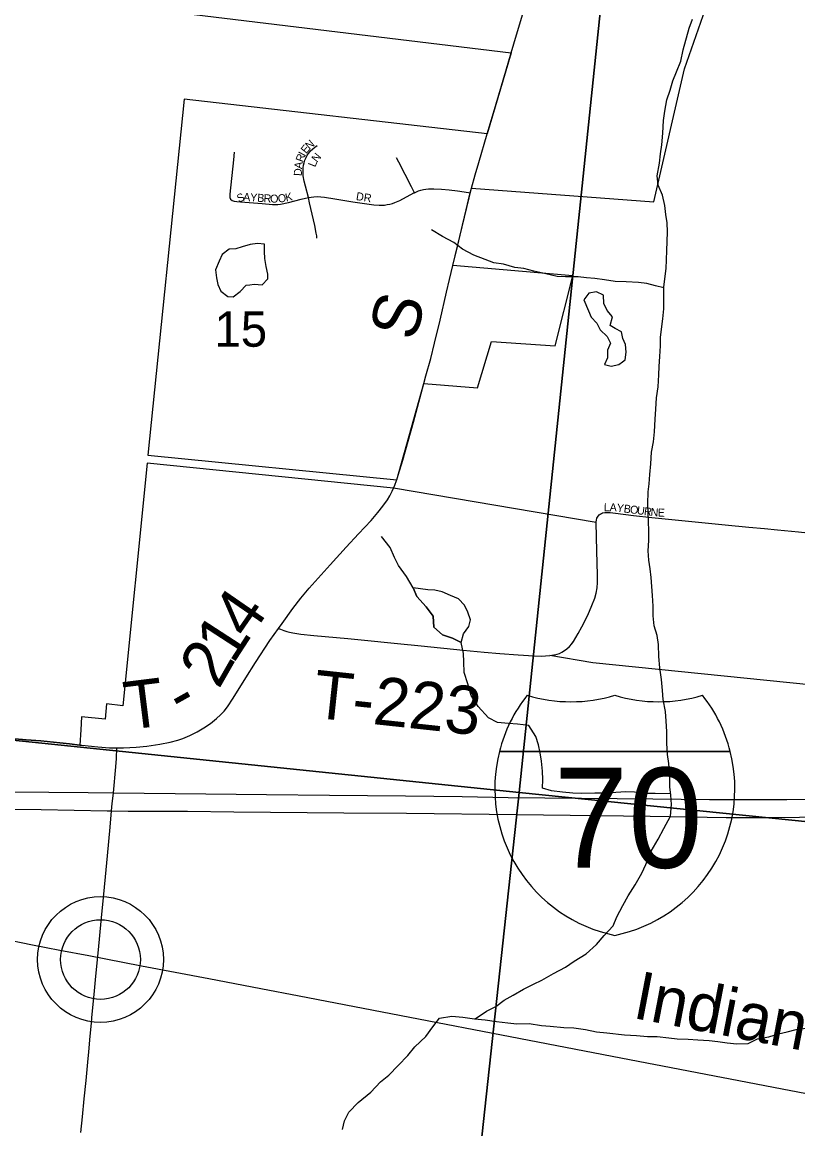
# Model space of a CAD drawing. Extents: x 1410790 to 1770854, y 566777 to 831614.
# Drawn here: x 1616005 to 1620852, y 688861 to 695774 of the extents above; entities that cross this region are included whole.
import ezdxf

# ---------------------------------------------------------------- set-up
doc = ezdxf.new("R2010")
doc.units = 0
for name, color, linetype in [('GM_X_City_Street', 7, 'Continuous'), ('GM_X_City_Street_Text', 7, 'Continuous'), ('GM_X_Corporation', 7, 'Continuous'), ('GM_X_Interstate_Location', 7, 'Continuous'), ('GM_X_Interstate_Route', 7, 'Continuous'), ('GM_X_Interstate_Shield', 7, 'Continuous'), ('GM_X_Minor_Lake', 7, 'Continuous'), ('GM_X_Minor_River', 7, 'Continuous'), ('GM_X_Rail_Line', 7, 'Continuous'), ('GM_X_Rail_Line_Text', 7, 'Continuous'), ('GM_X_Section', 7, 'Continuous'), ('GM_X_Section_Text', 7, 'Continuous'), ('GM_X_Township_Road', 7, 'Continuous'), ('GM_X_Township_Road_Text', 7, 'Continuous'), ('GM_X_Township_Subdivision', 7, 'Continuous'), ('GM_X_Township_Subdivision_Text', 7, 'Continuous'), ('GM_X_Unincorporated', 7, 'Continuous'), ('GM_X_Unincorporated_Location', 7, 'Continuous')]:
    doc.layers.add(name, color=color, linetype=linetype)

msp = doc.modelspace()

# ---------------------------------------------------------------- linework, layer by layer
at = {"layer": 'GM_X_City_Street'}
for points in [[(1618301.2, 692815.5), (1618303.6, 692819.5), (1618316.5, 692845.2), (1618324.6, 692862.5), (1618324.7, 692862.9)], [(1619591, 692653), (1619592.5, 692664.1), (1619595.7, 692675.6), (1619603.3, 692688.1), (1619609.5, 692696.3), (1619616.4, 692701.5), (1619624.3, 692705.8), (1619631.4, 692708.5), (1619646.6, 692710.8), (1619662.6, 692711.2), (1619678.7, 692710.6), (1619711.3, 692707.7), (1619825.4, 692693), (1619940, 692679.6), (1620169.2, 692657.2), (1620398.2, 692634.8), (1620545.3, 692619.4), (1620643.7, 692610.9), (1620725.4, 692603), (1620856.3, 692590), (1621052.5, 692570.2), (1621281.6, 692547), (1621576.1, 692518.4), (1621964.1, 692479.1)]]:
    msp.add_lwpolyline(points, dxfattribs=at)
at = {"layer": 'GM_X_Corporation'}
for points in [[(1617079.4, 695821), (1619061.2, 695581.5), (1618911.1, 695075.9), (1617016.7, 695292.8), (1616789.4, 693068.9), (1618345.2, 692914.2), (1618514.8, 693516.3), (1618850.6, 693489.8), (1618936.6, 693779.5), (1619334.9, 693751.5), (1619445.2, 694189.6), (1618695.6, 694253), (1618812.2, 694736.7), (1619951.1, 694651), (1620144.1, 695482.7), (1620465.1, 696400)], [(1621887.8, 691536.7), (1619569.6, 691772.8), (1619301.6, 691816.9), (1619330.5, 691821.6), (1619347, 691825.4), (1619362.2, 691831.1), (1619376.9, 691838.6), (1619393, 691848.6), (1619407.6, 691859.5), (1619424.2, 691873.7), (1619438.9, 691889.8), (1619440.2, 691891.7), (1619449.7, 691905.8), (1619464.4, 691929.5), (1619478.2, 691954.3), (1619501.6, 691997.4), (1619538.6, 692070.2), (1619565.3, 692130), (1619582.9, 692176), (1619591.7, 692207.9), (1619597.1, 692240.6), (1619599.8, 692273.5), (1619600.6, 692322.7), (1619596.1, 692469.7), (1619590.5, 692648.7), (1618324.6, 692862.5), (1616786.1, 693019.5), (1616634.3, 691503.5), (1616532.1, 691516.5), (1616523.4, 691419.9), (1616376.4, 691435.6), (1616370.6, 691353.4), (1616366.1, 691258.1), (1616300.4, 691265.5), (1616240.5, 691272.2), (1616120.9, 691284.5), (1616029.4, 691291.7), (1615958.6, 691298)]]:
    msp.add_lwpolyline(points, dxfattribs=at)
at = {"layer": 'GM_X_Interstate_Route'}
for points in [[(1615926.7, 690965.9), (1616417.6, 690962.2), (1616574.8, 690960.3), (1617152.6, 690953), (1617530.6, 690950.3), (1617925.1, 690945.7), (1618399.5, 690941.1), (1618753.7, 690936.5), (1619040.7, 690931.7), (1619500, 690927.2), (1619945.6, 690922.8), (1620299.8, 690918.2), (1620620, 690917.7), (1620783.3, 690917.3), (1620925.6, 690919.5)], [(1616535.2, 690848.4), (1616563.9, 690848), (1616667.2, 690846.4), (1617038.2, 690845.3), (1617327.8, 690841.1), (1618013.8, 690835.8), (1618405.9, 690832.6), (1619095.1, 690824.2), (1619927.9, 690814.7), (1620403.3, 690806.7), (1620665.7, 690805.8), (1620862.3, 690808.5), (1621026.2, 690814), (1621173.4, 690822.4), (1621304, 690833.3), (1621434.4, 690847.4), (1621564.3, 690864.8), (1621693.7, 690885.4), (1621836.7, 690911.9), (1621855.6, 690915.9)], [(1610875.4, 690906), (1611187, 690901.2), (1611254.4, 690900.1), (1611416.6, 690897.6), (1612022, 690892.9), (1612273.5, 690890.8), (1612580.9, 690886.1), (1613122, 690880.7), (1613859.9, 690872.2), (1614237, 690868.4), (1614616.8, 690868.6), (1614963.4, 690866.5), (1615483.4, 690860.1), (1616124, 690854.9), (1616535.2, 690848.4)]]:
    msp.add_lwpolyline(points, dxfattribs=at)
at = {"layer": 'GM_X_Interstate_Shield'}
for p, q in [((1618986.7, 691218.2), (1620429.5, 691218.2)), ((1620429.5, 691218.2), (1618986.7, 691218.2)), ((1620429.5, 691218.2), (1618986.7, 691218.2))]:
    msp.add_line(p, q, dxfattribs=at)
for centre, start, end in [((1619895.6, 690988.3), 141.66896, 165.80665), ((1619434.2, 692466.4), 253.00908, 286.99093), ((1619982.1, 692466.4), 253.00908, 286.99093), ((1619520.6, 690988.3), 14.19335, 38.33104), ((1619895.6, 690988.3), 165.80665, 258.46304), ((1619520.6, 690988.3), 281.53696, 14.19335)]:
    msp.add_arc(centre, 937.5, start, end, dxfattribs=at)
at = {"layer": 'GM_X_Minor_Lake'}
for points in [[(1617428.1, 694134.1), (1617454.8, 694137.2), (1617504.7, 694132.8), (1617538.9, 694170.6), (1617539.1, 694200.6), (1617529.5, 694248.7), (1617521.9, 694296.8), (1617518.2, 694340.9), (1617518.6, 694386.9), (1617474.6, 694391.2), (1617428.7, 694385.6), (1617380.6, 694369.9), (1617340.6, 694358.2), (1617298.6, 694356.5), (1617254.4, 694322.8)], [(1617254.4, 694322.8), (1617236.1, 694280.9), (1617213.8, 694227), (1617219.4, 694176.9), (1617227.1, 694134.8), (1617246.7, 694094.6), (1617290.4, 694060.3), (1617322.4, 694058), (1617366.5, 694091.8), (1617404.8, 694131.5), (1617428.1, 694134.1)], [(1619755.5, 693651.9), (1619773.4, 693665.1), (1619779.8, 693713.1), (1619774.2, 693761.2), (1619758.5, 693797.4), (1619748.9, 693839.5), (1619711.1, 693859.8), (1619679.3, 693880.1), (1619693.8, 693934.1), (1619660.1, 693972.4), (1619638.5, 694016.6), (1619637, 694068.7), (1619593.2, 694089.1), (1619545.2, 694081.5), (1619514.8, 694039.7)], [(1619514.8, 694039.7), (1619544.2, 693971.3), (1619559.9, 693931.2), (1619595.5, 693894.8), (1619617.1, 693852.6), (1619660.7, 693810.2), (1619680.3, 693768), (1619662, 693724.1), (1619661.6, 693678), (1619643.2, 693636.1), (1619685.1, 693625.8), (1619733.1, 693635.4), (1619755.5, 693651.9)], [(1618747, 691899.3), (1618761.5, 691953.2), (1618795.8, 691999), (1618806.2, 692041), (1618790.6, 692089.1), (1618769, 692131.4), (1618731.4, 692171.7), (1618681.6, 692192.2), (1618629.9, 692214.6), (1618584, 692225), (1618540.1, 692227.4), (1618448.2, 692240.1)], [(1618448.2, 692240.1), (1618471.7, 692185.9), (1618529.1, 692121.3), (1618572.6, 692062.9), (1618578, 691994.8), (1618631.5, 691946.3), (1618693.3, 691925.7), (1618747, 691899.3)]]:
    msp.add_lwpolyline(points, dxfattribs=at)
at = {"layer": 'GM_X_Minor_River'}
for points in [[(1618834.4, 689547.3), (1618907, 689597.1), (1618965.2, 689624.6), (1619017.5, 689664.2), (1619073.7, 689695.8), (1619138, 689733.4), (1619200.2, 689764.9), (1619252.3, 689790.5), (1619324.6, 689831.9), (1619398.9, 689871.4), (1619453.2, 689909), (1619529.5, 689954.4), (1619594, 690012), (1619642.4, 690069.7), (1619696.9, 690129.3), (1619721.3, 690185.2), (1619757.9, 690256.9), (1619790.4, 690316.8), (1619835, 690384.5), (1619877.6, 690458.2), (1619902, 690512.1), (1619934.7, 690595.9), (1619979.3, 690669.7), (1620013.8, 690737.5), (1620056.5, 690813.2), (1620063.1, 690887.2), (1620057.6, 690945.4), (1620052.1, 690997.5), (1620052.6, 691059.5), (1620045.3, 691143.7), (1620037.8, 691199.8), (1620032.4, 691270), (1620033.1, 691342.1), (1620029.6, 691408.2), (1620024.2, 691468.3), (1620010.8, 691542.5), (1620005.3, 691598.6), (1619999.9, 691668.7), (1619988.5, 691740.9), (1619983.2, 691811.1), (1619981.8, 691887.2), (1619972.3, 691943.3), (1619954.8, 692003.5), (1619947.4, 692065.7), (1619947.9, 692125.7), (1619942.5, 692191.9), (1619939, 692248), (1619935.5, 692306.1), (1619927.9, 692358.2), (1619920.4, 692414.3), (1619916.9, 692472.4), (1619921.5, 692536.5), (1619920, 692598.6), (1619918.5, 692652.7), (1619916.9, 692704.7), (1619913.5, 692764.8), (1619916.1, 692840.9), (1619922.5, 692890.9), (1619927, 692948.9), (1619933.6, 693015), (1619938.2, 693089), (1619948.8, 693153), (1619955.3, 693215), (1619960, 693293.1), (1619964.5, 693357.2), (1619969.1, 693427.2), (1619979.7, 693495.2), (1619982.4, 693571.3), (1619984.8, 693623.3), (1619989.3, 693685.4), (1619993.9, 693751.4), (1619994.4, 693805.5), (1620007.4, 693921.5), (1620013.9, 693983.5), (1620015.1, 694117.7), (1620021.5, 694169.7), (1620028.1, 694235.7), (1620030.5, 694289.8), (1620033, 694347.8), (1620035.5, 694403.9), (1620038, 694463.9), (1620034.5, 694520), (1620027, 694572.2), (1620019.5, 694628.3), (1620006, 694692.5), (1619978.6, 694754.8), (1619973.1, 694814.9), (1619987.8, 694892.9), (1619994.3, 694950.9), (1620000.8, 695006.9), (1620007.4, 695081), (1620012.1, 695159), (1620020.6, 695219), (1620033.2, 695289), (1620053.7, 695348.9), (1620070.2, 695406.9), (1620092.6, 695462.8), (1620121.2, 695530.6), (1620135.8, 695600.6), (1620172.9, 695736.5), (1620193.4, 695792.4)], [(1620015, 694113.7), (1619963.2, 694126.1), (1619907.4, 694140.6), (1619855.5, 694147), (1619779.6, 694151.7), (1619709.7, 694154.2), (1619643.8, 694164.8), (1619583.9, 694173.3), (1619532, 694177.7), (1619478.1, 694184.2), (1619400.2, 694182.8), (1619348.2, 694185.2), (1619276.5, 694201.8), (1619202.7, 694218.5), (1619138.9, 694235), (1619083, 694241.5), (1619013.2, 694262), (1618951.3, 694270.6), (1618897.6, 694291), (1618827.9, 694317.6), (1618756.3, 694356.3), (1618702.7, 694396.8), (1618631.1, 694435.4), (1618563.5, 694476)], [(1620056.7, 690954), (1619959.8, 690956.2), (1619903.8, 690956.6), (1619832, 690963.2), (1619776, 690965.7), (1619714.1, 690962.2), (1619646.1, 690958.8), (1619582.1, 690957.3), (1619500.2, 690955.9), (1619446.3, 690958.4), (1619380.4, 690964.9), (1619312.5, 690971.5), (1619256.7, 690990), (1619257.2, 691044), (1619255.6, 691096.1), (1619250.2, 691158.2), (1619240.6, 691210.4), (1619231.1, 691260.5), (1619215.5, 691312.7), (1619170.2, 691381.2), (1619100.3, 691389.7), (1619044.4, 691392.2), (1618974.5, 691398.8), (1618918.8, 691429.3), (1618853.5, 691499.9), (1618810.1, 691568.3), (1618788.8, 691640.6), (1618767.4, 691710.9), (1618764, 691779), (1618762.4, 691831), (1618747, 691899.3), (1618693.3, 691925.7), (1618631.5, 691946.3), (1618578, 691994.8), (1618572.6, 692062.9), (1618529.1, 692121.3), (1618471.7, 692185.9), (1618448.2, 692240.1), (1618406.9, 692310.6), (1618355.5, 692379.1), (1618332, 692429.3), (1618304.5, 692491.6), (1618251.2, 692562.1)], [(1618007.4, 688857.5), (1618019.9, 688911.5), (1618046.3, 688965.3), (1618104.8, 689024.9), (1618183.3, 689090.3), (1618243.8, 689153.9), (1618296.1, 689195.6), (1618354.5, 689257.2), (1618415, 689318.7), (1618459.4, 689372.4), (1618528, 689438), (1618570.4, 689497.7), (1618612.9, 689553.4), (1618688.9, 689564.8), (1618758.8, 689558.2), (1618830.6, 689547.6), (1618898.5, 689541.1), (1618968.4, 689532.5), (1619040.2, 689523.9), (1619096.1, 689517.4), (1619172.1, 689518.8), (1619249.9, 689506.2), (1619303.8, 689501.7), (1619389.7, 689495), (1619451.6, 689492.5), (1619525.4, 689481.9), (1619593.2, 689467.3), (1619657.1, 689460.8), (1619768.9, 689447.8), (1619842.8, 689443.2), (1619912.7, 689438.7), (1619972.7, 689438.2), (1620046.5, 689429.5), (1620098.4, 689423.1), (1620166.3, 689420.6), (1620226.2, 689416.1), (1620298.1, 689413.5), (1620352, 689407), (1620409.9, 689398.5), (1620469.8, 689392), (1620541.8, 689393.5), (1620600, 689423), (1620670, 689436.5), (1620730.1, 689454), (1620784.2, 689467.6), (1620840.2, 689481.1), (1620916.3, 689492.5)]]:
    msp.add_lwpolyline(points, dxfattribs=at)
at = {"layer": 'GM_X_Rail_Line'}
msp.add_lwpolyline([(1621014.2, 689059.1), (1619744.8, 689302.4), (1617736.7, 689688.8), (1617495.9, 689735.7), (1617171.2, 689797.4), (1616751.2, 689877.3), (1616420.5, 689942.4), (1616241.3, 689976.1), (1616069.5, 690008.9), (1615866.3, 690049.6)], dxfattribs=at)
at = {"layer": 'GM_X_Section'}
for points in [[(1614682.3, 696901), (1619668.6, 696337.8), (1619110.2, 690962.2), (1614129.7, 691476)], [(1619668.6, 696337.8), (1625091.4, 695724.7), (1624611.7, 690404), (1619110.2, 690962.2)], [(1614129.7, 691476), (1619110.2, 690962.2), (1618533.3, 685643), (1613594.1, 686126.8)], [(1619110.2, 690962.2), (1624611.7, 690404), (1623858.5, 685106.7), (1618533.3, 685643)]]:
    msp.add_lwpolyline(points, close=True, dxfattribs=at)
at = {"layer": 'GM_X_Township_Road'}
for points in [[(1618805.1, 694708.1), (1618812.2, 694736.7), (1618835, 694819.5), (1618858.3, 694897.1), (1618911.1, 695075.9), (1618967.2, 695263.6), (1619027.5, 695466.9), (1619061.2, 695581.5), (1619094.7, 695695.7), (1619126.4, 695806.2), (1619149.5, 695884.8), (1619163.3, 695931.7), (1619177.4, 695978.5), (1619195.4, 696041.5), (1619201.8, 696066.7)], [(1618324.7, 692862.9), (1618332.7, 692882), (1618344, 692910.8), (1618345.2, 692914.2), (1618355.3, 692944.5), (1618383.6, 693039), (1618450.9, 693275.8), (1618514.8, 693516.3), (1618527.6, 693563.8), (1618557.4, 693673.9), (1618582, 693768.7), (1618616.6, 693911.5), (1618656.9, 694086.5), (1618675, 694166.1), (1618695.6, 694253), (1618703.7, 694286.3), (1618726.5, 694380.8), (1618756.9, 694506.7), (1618780, 694600.9), (1618794.4, 694665), (1618805.1, 694708.1)], [(1617606.7, 691986.2), (1617629, 692017.8), (1617696.4, 692110.5), (1617746.5, 692175.1), (1617799.1, 692237.7), (1617929.9, 692384.4), (1618028.8, 692493.7), (1618106.9, 692577.6), (1618184.8, 692662), (1618227.7, 692711.7), (1618258.2, 692750.6), (1618286.7, 692791), (1618301.2, 692815.5)], [(1619326.6, 691821), (1619330.5, 691821.6), (1619347, 691825.4), (1619362.2, 691831.1), (1619376.8, 691838.6), (1619393, 691848.6), (1619407.6, 691859.5), (1619424.2, 691873.6), (1619438.9, 691889.8), (1619440.2, 691891.8), (1619449.7, 691905.8), (1619464.4, 691929.5), (1619478.2, 691954.3), (1619501.6, 691997.4), (1619538.6, 692070.2), (1619565.3, 692130), (1619582.9, 692176), (1619591.7, 692207.9), (1619597.2, 692240.6), (1619599.7, 692273.5), (1619600.6, 692322.7), (1619596, 692469.7), (1619590.5, 692648.7), (1619591, 692653)], [(1616597.4, 691240.7), (1616639.1, 691241.1), (1616717.6, 691244.4), (1616783, 691251.1), (1616864.2, 691263.7), (1616928.8, 691276.4), (1616976.7, 691288.9), (1617008, 691299.5), (1617053.6, 691318.8), (1617097.8, 691341), (1617140.5, 691366), (1617181.4, 691393.9), (1617220.2, 691424.7), (1617244.7, 691446.9), (1617267.5, 691471), (1617288, 691497.1), (1617324, 691552.3), (1617401.5, 691677.8), (1617462.8, 691774.5), (1617553.4, 691910.9), (1617606.7, 691986.2)], [(1617606.7, 691986.2), (1617618.9, 691981.6), (1617640.2, 691973.5), (1617659.6, 691967.4), (1617675.2, 691963.1), (1617697, 691958.4), (1617745.3, 691951), (1617827.3, 691943.1), (1618040.4, 691924.4), (1618122.2, 691916.7), (1618351, 691893.6), (1618498.1, 691877.6), (1618759.8, 691850.3), (1618890.8, 691838.1), (1618989.2, 691829.6), (1619104, 691821.3), (1619202.6, 691815.6), (1619252.2, 691814.7), (1619275.6, 691815.4), (1619301.6, 691816.9), (1619326.6, 691821)], [(1615298.2, 691364), (1615351.2, 691358.6), (1615397.1, 691354.4), (1615436.9, 691350.8), (1615666.7, 691328), (1615808, 691313.5), (1615958.6, 691298), (1616029.4, 691291.7), (1616120.9, 691284.5), (1616240.5, 691272.2), (1616300.4, 691265.5), (1616366.1, 691258.1), (1616378.5, 691256.9), (1616477.6, 691247.6), (1616550.3, 691241.8), (1616565.5, 691241.1), (1616597.4, 691240.7)], [(1616573, 690941.3), (1616574.8, 690960.3), (1616590.7, 691121.5), (1616594.2, 691174.5), (1616597.4, 691240.7)], [(1616372.4, 688837.2), (1616381.7, 688935.2), (1616392.6, 689049.3), (1616404.3, 689163), (1616416.1, 689276.6), (1616421.9, 689341.8), (1616430.8, 689439.8), (1616438, 689521.4), (1616441, 689554), (1616447, 689619.2), (1616454.4, 689700.9), (1616465.4, 689815.3), (1616481.5, 689978.5), (1616498.7, 690158.4), (1616513.2, 690305.4), (1616525, 690436.1), (1616537.1, 690566.5), (1616554.1, 690745.7), (1616563.9, 690848), (1616568.2, 690892.7), (1616573, 690941.3)]]:
    msp.add_lwpolyline(points, dxfattribs=at)
at = {"layer": 'GM_X_Township_Subdivision'}
for points in [[(1617794, 694678.5), (1617775.6, 694749.3), (1617767.6, 694780.7), (1617761.1, 694813.2), (1617759.9, 694829.9), (1617760, 694846.6), (1617761.1, 694863.3), (1617763.4, 694880), (1617766.9, 694896.3), (1617772.1, 694912.3), (1617778.8, 694927.6), (1617786.7, 694942.4), (1617795.7, 694956.5), (1617806.3, 694969.4), (1617818, 694980.3), (1617832.8, 694992.3), (1617848.8, 695003.2)], [(1617329, 694960.9), (1617324.4, 694914.6), (1617302.6, 694700.6), (1617302, 694690.9), (1617302.6, 694679.5), (1617306.2, 694667.7), (1617316.4, 694659.5), (1617329, 694656), (1617346.7, 694654.3), (1617368.4, 694652), (1617503.9, 694641.7), (1617569.7, 694636), (1617603.2, 694635.9), (1617619.8, 694637.8), (1617668.5, 694647.7), (1617748.6, 694667.5), (1617794, 694678.5)], [(1618455.9, 694708.7), (1618437.2, 694745.3), (1618358.6, 694899.2), (1618344.7, 694926.6)], [(1618455.9, 694708.7), (1618481.3, 694719.9), (1618496.6, 694725), (1618512.2, 694728.7), (1618528, 694731.5), (1618544.1, 694733.1), (1618576.6, 694733.9), (1618625.7, 694731.7), (1618673, 694727.5), (1618724.5, 694720.7), (1618794.3, 694709.8), (1618805.1, 694708.1)], [(1617794, 694678.5), (1617796.3, 694679), (1617811.7, 694681.8), (1617828.2, 694683.3), (1617848.8, 694684.6), (1617893, 694681.1), (1617957.8, 694671.3), (1618071.5, 694652.4), (1618201.9, 694632.5), (1618235.2, 694630), (1618252, 694630.3), (1618268.7, 694631.7), (1618285.3, 694634), (1618301.8, 694637.5), (1618318, 694641.9), (1618333.8, 694647.3), (1618364.3, 694660.6), (1618451.7, 694706.9), (1618455.9, 694708.7)], [(1617846, 694423.9), (1617845.1, 694440.1), (1617842.7, 694456.1), (1617833.2, 694503.7), (1617801.3, 694646.1), (1617794, 694678.5)]]:
    msp.add_lwpolyline(points, dxfattribs=at)
at = {"layer": 'GM_X_Unincorporated'}
for radius in [392.8, 249]:
    msp.add_circle((1616494.4, 689918.7), radius, dxfattribs=at)
at = {"layer": 'GM_X_Unincorporated_Location'}
msp.add_line((1616494.4, 689918.7), (1616494.4, 689918.7), dxfattribs=at)

# ---------------------------------------------------------------- texts
at = {"layer": 'GM_X_City_Street_Text'}
for s, rotation, p in [('L', 359.8224, (1619640, 692719)), ('A', 358.01076, (1619674.8, 692718.9)), ('Y', 353.18674, (1619717.7, 692717.4)), ('B', 352.37486, (1619761.2, 692712.2)), ('O', 352.37235, (1619800.4, 692707)), ('U', 352.37235, (1619844, 692701.2)), ('R', 352.58193, (1619887.9, 692695.3)), ('N', 355.74191, (1619930.1, 692689.9)), ('E', 357.21452, (1619975.4, 692686.5))]:
    msp.add_text(s, height=50, rotation=rotation, dxfattribs=at).set_placement(p)
at = {"layer": 'GM_X_Interstate_Location'}
for s in ['-', '.', ',']:
    msp.add_text(s, height=1, dxfattribs=at).set_placement((1619708, 690819.3))
msp.add_text('70', height=1, rotation=0.00001, dxfattribs=at).set_placement((1619503.7, 690612.3))
at = {"layer": 'GM_X_Interstate_Shield'}
msp.add_text('70', height=625, dxfattribs=at).set_placement((1619326.9, 690491.7))
at = {"layer": 'GM_X_Rail_Line_Text'}
msp.add_text('Indiana', height=299, rotation=349.09502, dxfattribs=at).set_placement((1619811.7, 689555.1))
at = {"layer": 'GM_X_Section_Text'}
msp.add_text('15', height=221, rotation=0.00001, dxfattribs=at).set_placement((1617206.9, 693746.6))
at = {"layer": 'GM_X_Township_Road_Text'}
for s, rotation, p in [('S', 75.61919, (1618460.3, 693774.9)), ('4', 55.3838, (1617420.2, 691909.5)), ('1', 57.03816, (1617321.7, 691757.6)), ('2', 60.23857, (1617233, 691602.2)), ('T', 7.1094, (1616660.7, 691352.7)), ('T-223', 353.84658, (1617813.4, 691430.9)), ('-', 29.21522, (1617002.1, 691419.5))]:
    msp.add_text(s, height=300, rotation=rotation, dxfattribs=at).set_placement(p)
at = {"layer": 'GM_X_Township_Subdivision_Text'}
for s, rotation, p in [('E', 52.06989, (1617780.6, 694948.7)), ('N', 41.41209, (1617800.6, 694974.7)), ('R', 69.81771, (1617758.5, 694895.8)), ('I', 61.62672, (1617771.4, 694931.2)), ('N', 50.87592, (1617846.7, 694894.4)), ('D', 88.60094, (1617752.1, 694812.4)), ('A', 81.9518, (1617753, 694854.9)), ('L', 68.83791, (1617836.1, 694865.2)), ('S', 21.46408, (1617357.6, 694646.5)), ('A', 356.13867, (1617384.6, 694658.4)), ('Y', 356.29982, (1617428.6, 694655.5)), ('B', 356.29574, (1617472.6, 694652.6)), ('R', 356.30114, (1617512.1, 694650.1)), ('O', 358.54027, (1617553.7, 694647.4)), ('O', 6.53372, (1617605.3, 694646.6)), ('K', 12.96366, (1617655, 694652.7)), ('DR', 351.02708, (1618088.4, 694663.6))]:
    msp.add_text(s, height=50, rotation=rotation, dxfattribs=at).set_placement(p)

doc.saveas('drawing.dxf')
